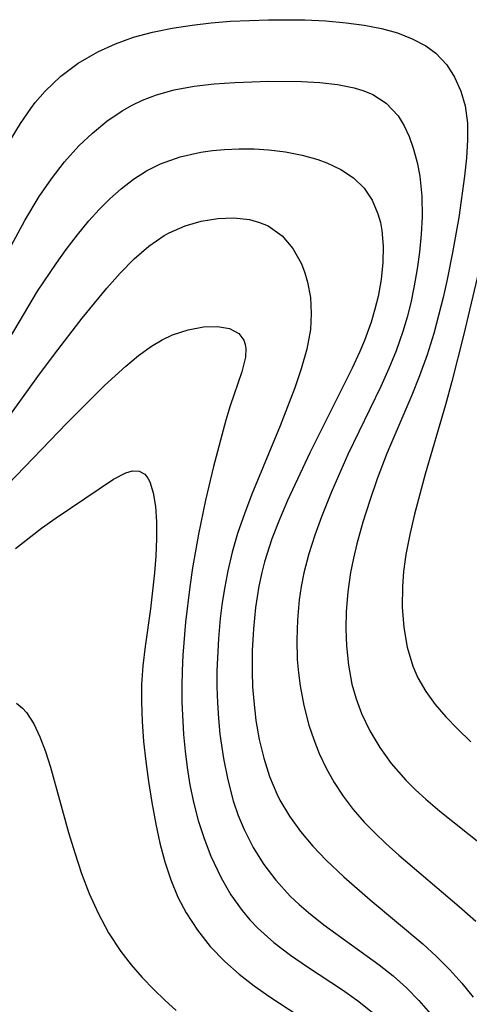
# Model space of a CAD drawing. Header units: metres. Extents: x 1073367 to 1082519, y 1569854 to 1574957.
# Tile 1042 of 1056: x 1080647 to 1080686, y 1573546 to 1573631. Entities that reach past the tile are written whole.
import ezdxf

# ---------------------------------------------------------------- set-up
doc = ezdxf.new("R2010")
doc.units = ezdxf.units.M
doc.layers.add('CGG_CurvaNivelLidar_v1', color=253, linetype='Continuous', lineweight=30)

msp = doc.modelspace()

# ---------------------------------------------------------------- linework, layer by layer
at = {"layer": 'CGG_CurvaNivelLidar_v1'}
for p, q in [((1080663.7499, 1573630.4011, 75), (1080665.3986, 1573630.5361, 75)), ((1080665.3986, 1573630.5361, 75), (1080668.6588, 1573630.673, 75)), ((1080668.6588, 1573630.673, 75), (1080671.7609, 1573630.6573, 75)), ((1080671.7609, 1573630.6573, 75), (1080673.5524, 1573630.5694, 75)), ((1080673.5524, 1573630.5694, 75), (1080675.3073, 1573630.4159, 75)), ((1080658.7103, 1573629.615, 75), (1080660.3961, 1573629.9591, 75)), ((1080660.3961, 1573629.9591, 75), (1080662.1143, 1573630.2172, 75)), ((1080662.1143, 1573630.2172, 75), (1080663.7499, 1573630.4011, 75)), ((1080675.3073, 1573630.4159, 75), (1080676.8515, 1573630.2103, 75)), ((1080676.8515, 1573630.2103, 75), (1080678.3347, 1573629.9198, 75)), ((1080678.3347, 1573629.9198, 75), (1080679.7044, 1573629.5323, 75)), ((1080655.5253, 1573628.608, 75), (1080657.0915, 1573629.168, 75)), ((1080657.0915, 1573629.168, 75), (1080658.7103, 1573629.615, 75)), ((1080679.7044, 1573629.5323, 75), (1080680.9754, 1573629.039, 75)), ((1080680.9754, 1573629.039, 75), (1080682.1215, 1573628.4361, 75)), ((1080654.0248, 1573627.9278, 75), (1080655.5253, 1573628.608, 75)), ((1080682.1215, 1573628.4361, 75), (1080682.999, 1573627.7994, 75)), ((1080652.3443, 1573626.9462, 75), (1080654.0248, 1573627.9278, 75)), ((1080682.999, 1573627.7994, 75), (1080683.9178, 1573626.7956, 75)), ((1080650.8528, 1573625.8335, 75), (1080652.3443, 1573626.9462, 75)), ((1080683.9178, 1573626.7956, 75), (1080684.5961, 1573625.7335, 75)), ((1080649.5023, 1573624.5558, 75), (1080650.8528, 1573625.8335, 75)), ((1080684.5961, 1573625.7335, 75), (1080685.1318, 1573624.5538, 75)), ((1080659.0477, 1573624.2286, 74.5), (1080660.5781, 1573624.654, 74.5)), ((1080660.5781, 1573624.654, 74.5), (1080662.271, 1573624.9667, 74.5)), ((1080662.271, 1573624.9667, 74.5), (1080664.0005, 1573625.1694, 74.5)), ((1080664.0005, 1573625.1694, 74.5), (1080665.7513, 1573625.294, 74.5)), ((1080665.7513, 1573625.294, 74.5), (1080668.668, 1573625.3899, 74.5)), ((1080668.668, 1573625.3899, 74.5), (1080671.4867, 1573625.378, 74.5)), ((1080671.4867, 1573625.378, 74.5), (1080673.0571, 1573625.2978, 74.5)), ((1080673.0571, 1573625.2978, 74.5), (1080674.5667, 1573625.1304, 74.5)), ((1080674.5667, 1573625.1304, 74.5), (1080675.9917, 1573624.8406, 74.5)), ((1080675.9917, 1573624.8406, 74.5), (1080676.8176, 1573624.5817, 74.5)), ((1080648.6594, 1573623.5693, 75), (1080649.5023, 1573624.5558, 75)), ((1080656.9757, 1573623.3443, 74.5), (1080657.8647, 1573623.773, 74.5)), ((1080657.8647, 1573623.773, 74.5), (1080659.0477, 1573624.2286, 74.5)), ((1080676.8176, 1573624.5817, 74.5), (1080677.5911, 1573624.2497, 74.5)), ((1080677.5911, 1573624.2497, 74.5), (1080678.7268, 1573623.5181, 74.5)), ((1080685.1318, 1573624.5538, 75), (1080685.5036, 1573623.2763, 75)), ((1080647.3995, 1573621.7767, 75), (1080648.2826, 1573623.0736, 75)), ((1080648.2826, 1573623.0736, 75), (1080648.6594, 1573623.5693, 75)), ((1080656.1157, 1573622.8562, 74.5), (1080656.9757, 1573623.3443, 74.5)), ((1080678.7268, 1573623.5181, 74.5), (1080679.7515, 1573622.4194, 74.5)), ((1080685.5036, 1573623.2763, 75), (1080685.6997, 1573621.8067, 75)), ((1080654.7992, 1573621.9663, 74.5), (1080656.1157, 1573622.8562, 74.5)), ((1080679.7515, 1573622.4194, 74.5), (1080680.2677, 1573621.5831, 74.5)), ((1080646.525, 1573620.309, 75), (1080647.3995, 1573621.7767, 75)), ((1080653.5547, 1573620.9591, 74.5), (1080654.7992, 1573621.9663, 74.5)), ((1080680.2677, 1573621.5831, 74.5), (1080680.6955, 1573620.6642, 74.5)), ((1080685.6997, 1573621.8067, 75), (1080685.713, 1573620.3369, 75)), ((1080652.3846, 1573619.8475, 74.5), (1080653.5547, 1573620.9591, 74.5)), ((1080680.6955, 1573620.6642, 74.5), (1080681.0839, 1573619.5846, 74.5)), ((1080651.1681, 1573618.4922, 74.5), (1080652.3846, 1573619.8475, 74.5)), ((1080663.8454, 1573619.4605, 74), (1080664.8644, 1573619.5537, 74)), ((1080664.8644, 1573619.5537, 74), (1080666.1362, 1573619.6092, 74)), ((1080666.1362, 1573619.6092, 74), (1080667.4079, 1573619.5994, 74)), ((1080667.4079, 1573619.5994, 74), (1080668.6702, 1573619.5218, 74)), ((1080681.0839, 1573619.5846, 74.5), (1080681.3931, 1573618.4412, 74.5)), ((1080685.713, 1573620.3369, 75), (1080685.608, 1573618.8182, 75)), ((1080659.3797, 1573618.3212, 74), (1080661.0698, 1573618.9252, 74)), ((1080661.0698, 1573618.9252, 74), (1080662.8365, 1573619.3189, 74)), ((1080662.8365, 1573619.3189, 74), (1080663.8454, 1573619.4605, 74)), ((1080668.6702, 1573619.5218, 74), (1080670.1193, 1573619.3407, 74)), ((1080670.1193, 1573619.3407, 74), (1080671.526, 1573619.0627, 74)), ((1080671.526, 1573619.0627, 74), (1080672.8708, 1573618.6853, 74)), ((1080685.608, 1573618.8182, 75), (1080685.4349, 1573617.2588, 75)), ((1080650.0402, 1573617.0396, 74.5), (1080651.1681, 1573618.4922, 74.5)), ((1080658.2006, 1573617.7215, 74), (1080659.3797, 1573618.3212, 74)), ((1080672.8708, 1573618.6853, 74), (1080673.635, 1573618.4077, 74)), ((1080673.635, 1573618.4077, 74), (1080674.8478, 1573617.8271, 74)), ((1080681.3931, 1573618.4412, 74.5), (1080681.6196, 1573617.2463, 74.5)), ((1080648.9942, 1573615.5075, 74.5), (1080650.0402, 1573617.0396, 74.5)), ((1080657.0778, 1573617.0029, 74), (1080658.2006, 1573617.7215, 74)), ((1080674.8478, 1573617.8271, 74), (1080675.9269, 1573617.1026, 74)), ((1080675.9269, 1573617.1026, 74), (1080676.8355, 1573616.2237, 74)), ((1080681.6196, 1573617.2463, 74.5), (1080681.7908, 1573615.5402, 74.5)), ((1080685.4349, 1573617.2588, 75), (1080684.9485, 1573613.7192, 75)), ((1080655.0537, 1573615.3277, 74), (1080656.0098, 1573616.1819, 74)), ((1080656.0098, 1573616.1819, 74), (1080657.0778, 1573617.0029, 74)), ((1080676.8355, 1573616.2237, 74), (1080677.5302, 1573615.1986, 74)), ((1080647.7712, 1573613.4649, 74.5), (1080648.9942, 1573615.5075, 74.5)), ((1080654.1397, 1573614.4081, 74), (1080655.0537, 1573615.3277, 74)), ((1080681.7908, 1573615.5402, 74.5), (1080681.819, 1573613.7816, 74.5)), ((1080677.5302, 1573615.1986, 74), (1080678.0259, 1573614.0414, 74)), ((1080653.2628, 1573613.4347, 74), (1080654.1397, 1573614.4081, 74)), ((1080662.8915, 1573613.4102, 73.5), (1080664.3013, 1573613.6385, 73.5)), ((1080664.3013, 1573613.6385, 73.5), (1080665.6913, 1573613.6844, 73.5)), ((1080665.6913, 1573613.6844, 73.5), (1080667.0271, 1573613.5308, 73.5)), ((1080678.0259, 1573614.0414, 74), (1080678.2336, 1573613.2791, 74)), ((1080681.819, 1573613.7816, 74.5), (1080681.7456, 1573612.2751, 74.5)), ((1080684.9485, 1573613.7192, 75), (1080684.4291, 1573610.7244, 75)), ((1080646.0648, 1573610.2734, 74.5), (1080647.7712, 1573613.4649, 74.5)), ((1080652.2693, 1573612.2293, 74), (1080653.2628, 1573613.4347, 74)), ((1080660.1408, 1573612.4114, 73.5), (1080661.4941, 1573613.0039, 73.5)), ((1080661.4941, 1573613.0039, 73.5), (1080662.8915, 1573613.4102, 73.5)), ((1080667.0271, 1573613.5308, 73.5), (1080667.887, 1573613.2973, 73.5)), ((1080667.887, 1573613.2973, 73.5), (1080668.6107, 1573612.9901, 73.5)), ((1080668.6107, 1573612.9901, 73.5), (1080669.8205, 1573612.1489, 73.5)), ((1080678.2336, 1573613.2791, 74), (1080678.3559, 1573612.6121, 74)), ((1080651.3133, 1573610.9767, 74), (1080652.2693, 1573612.2293, 74)), ((1080658.39, 1573611.2636, 73.5), (1080659.7162, 1573612.1759, 73.5)), ((1080659.7162, 1573612.1759, 73.5), (1080660.1408, 1573612.4114, 73.5)), ((1080669.8205, 1573612.1489, 73.5), (1080670.7486, 1573611.0506, 73.5)), ((1080678.3559, 1573612.6121, 74), (1080678.4728, 1573611.255, 74)), ((1080681.7456, 1573612.2751, 74.5), (1080681.5978, 1573610.755, 74.5)), ((1080657.1387, 1573610.1743, 73.5), (1080658.39, 1573611.2636, 73.5)), ((1080678.4728, 1573611.255, 74), (1080678.4489, 1573609.8467, 74)), ((1080650.4725, 1573609.8078, 74), (1080651.3133, 1573610.9767, 74)), ((1080670.7486, 1573611.0506, 73.5), (1080671.4634, 1573609.7387, 73.5)), ((1080681.5978, 1573610.755, 74.5), (1080681.3977, 1573609.3025, 74.5)), ((1080684.4291, 1573610.7244, 75), (1080683.9555, 1573608.391, 75)), ((1080648.8659, 1573607.3974, 74), (1080650.4725, 1573609.8078, 74)), ((1080655.9427, 1573608.9566, 73.5), (1080657.1387, 1573610.1743, 73.5)), ((1080671.4634, 1573609.7387, 73.5), (1080671.7637, 1573608.9733, 73.5)), ((1080678.4489, 1573609.8467, 74), (1080678.3015, 1573608.4061, 74)), ((1080654.7849, 1573607.649, 73.5), (1080655.9427, 1573608.9566, 73.5)), ((1080671.7637, 1573608.9733, 73.5), (1080672.0026, 1573608.1712, 73.5)), ((1080681.3977, 1573609.3025, 74.5), (1080681.1433, 1573607.8502, 74.5)), ((1080686.6839, 1573609.1437, 75.5), (1080685.3606, 1573603.6011, 75.5)), ((1080672.0026, 1573608.1712, 73.5), (1080672.241, 1573606.8624, 73.5)), ((1080678.3015, 1573608.4061, 74), (1080678.0404, 1573606.9494, 74)), ((1080681.1433, 1573607.8502, 74.5), (1080680.834, 1573606.4037, 74.5)), ((1080683.9555, 1573608.391, 75), (1080683.6066, 1573606.8447, 75)), ((1080645.5862, 1573601.9575, 74), (1080648.8659, 1573607.3974, 74)), ((1080653.7323, 1573606.3809, 73.5), (1080654.7849, 1573607.649, 73.5)), ((1080678.0404, 1573606.9494, 74), (1080677.7724, 1573605.8515, 74)), ((1080652.6942, 1573605.0775, 73.5), (1080653.7323, 1573606.3809, 73.5)), ((1080672.241, 1573606.8624, 73.5), (1080672.3193, 1573605.5006, 73.5)), ((1080680.834, 1573606.4037, 74.5), (1080680.5227, 1573605.1713, 74.5)), ((1080683.6066, 1573606.8447, 75), (1080683.2257, 1573605.3056, 75)), ((1080672.3193, 1573605.5006, 73.5), (1080672.2357, 1573604.1075, 73.5)), ((1080677.7724, 1573605.8515, 74), (1080677.4478, 1573604.7565, 74)), ((1080683.2257, 1573605.3056, 75), (1080682.806, 1573603.7775, 75)), ((1080650.3218, 1573601.9865, 73.5), (1080652.6942, 1573605.0775, 73.5)), ((1080663.0692, 1573604.3352, 73), (1080664.2682, 1573604.3746, 73)), ((1080664.2682, 1573604.3746, 73), (1080665.303, 1573604.198, 73)), ((1080677.4478, 1573604.7565, 74), (1080676.8717, 1573603.1621, 74)), ((1080680.5227, 1573605.1713, 74.5), (1080680.1656, 1573603.9499, 74.5)), ((1080659.5334, 1573603.2229, 73), (1080660.4288, 1573603.6448, 73)), ((1080660.4288, 1573603.6448, 73), (1080661.7706, 1573604.0929, 73)), ((1080661.7706, 1573604.0929, 73), (1080663.0692, 1573604.3352, 73)), ((1080665.303, 1573604.198, 73), (1080666.1018, 1573603.7707, 73)), ((1080666.1018, 1573603.7707, 73), (1080666.5266, 1573603.1875, 73)), ((1080672.2357, 1573604.1075, 73.5), (1080671.9303, 1573602.4348, 73.5)), ((1080680.1656, 1573603.9499, 74.5), (1080679.5941, 1573602.2957, 74.5)), ((1080682.806, 1573603.7775, 75), (1080682.2378, 1573601.9526, 75)), ((1080685.3606, 1573603.6011, 75.5), (1080684.3661, 1573599.6692, 75.5)), ((1080657.5121, 1573601.8846, 73), (1080658.6277, 1573602.6841, 73)), ((1080658.6277, 1573602.6841, 73), (1080659.5334, 1573603.2229, 73)), ((1080666.5266, 1573603.1875, 73), (1080666.6458, 1573602.8188, 73)), ((1080666.6458, 1573602.8188, 73), (1080666.6929, 1573602.4996, 73)), ((1080676.8717, 1573603.1621, 74), (1080676.4732, 1573602.2153, 74)), ((1080648.8916, 1573600.0741, 73.5), (1080650.3218, 1573601.9865, 73.5)), ((1080656.4128, 1573600.9789, 73), (1080657.5121, 1573601.8846, 73)), ((1080666.6929, 1573602.4996, 73), (1080666.6666, 1573601.7319, 73)), ((1080671.9303, 1573602.4348, 73.5), (1080671.4604, 1573600.7448, 73.5)), ((1080676.4732, 1573602.2153, 74), (1080675.8231, 1573600.8096, 74)), ((1080679.5941, 1573602.2957, 74.5), (1080678.9688, 1573600.7581, 74.5)), ((1080682.2378, 1573601.9526, 75), (1080681.5981, 1573600.1529, 75)), ((1080654.602, 1573599.3085, 73), (1080656.4128, 1573600.9789, 73)), ((1080666.6666, 1573601.7319, 73), (1080666.3725, 1573600.4795, 73)), ((1080666.3725, 1573600.4795, 73), (1080665.358, 1573597.5628, 73)), ((1080671.4604, 1573600.7448, 73.5), (1080670.9175, 1573599.1228, 73.5)), ((1080675.8231, 1573600.8096, 74), (1080672.1801, 1573593.5531, 74)), ((1080678.9688, 1573600.7581, 74.5), (1080678.2808, 1573599.2427, 74.5)), ((1080681.5981, 1573600.1529, 75), (1080680.9282, 1573598.4752, 75)), ((1080645.956, 1573596.0403, 73.5), (1080648.8916, 1573600.0741, 73.5)), ((1080651.3744, 1573596.0882, 73), (1080654.602, 1573599.3085, 73)), ((1080684.3661, 1573599.6692, 75.5), (1080683.8245, 1573597.6568, 75.5)), ((1080670.9175, 1573599.1228, 73.5), (1080669.6597, 1573595.8505, 73.5)), ((1080678.2808, 1573599.2427, 74.5), (1080675.4397, 1573593.4096, 74.5)), ((1080680.9282, 1573598.4752, 75), (1080678.8034, 1573593.4919, 75)), ((1080683.8245, 1573597.6568, 75.5), (1080682.082, 1573591.7029, 75.5)), ((1080665.358, 1573597.5628, 73), (1080664.9827, 1573596.3459, 73)), ((1080646.3222, 1573590.829, 73), (1080651.3744, 1573596.0882, 73)), ((1080664.9827, 1573596.3459, 73), (1080663.9218, 1573592.3572, 73)), ((1080669.6597, 1573595.8505, 73.5), (1080667.2233, 1573589.9963, 73.5)), ((1080672.1801, 1573593.5531, 74), (1080670.2815, 1573589.4601, 74)), ((1080675.4397, 1573593.4096, 74.5), (1080674.0371, 1573590.2102, 74.5)), ((1080678.8034, 1573593.4919, 75), (1080677.9683, 1573591.3212, 75)), ((1080655.3624, 1573591.2738, 72.5), (1080656.4301, 1573591.8287, 72.5)), ((1080656.4301, 1573591.8287, 72.5), (1080657.0063, 1573591.9934, 72.5)), ((1080657.0063, 1573591.9934, 72.5), (1080657.5721, 1573591.9776, 72.5)), ((1080657.5721, 1573591.9776, 72.5), (1080658.0384, 1573591.7165, 72.5)), ((1080658.0384, 1573591.7165, 72.5), (1080658.3081, 1573591.3819, 72.5)), ((1080663.9218, 1573592.3572, 73), (1080663.2365, 1573589.4983, 73)), ((1080682.082, 1573591.7029, 75.5), (1080681.1589, 1573588.2778, 75.5)), ((1080650.4467, 1573587.9614, 72.5), (1080655.3624, 1573591.2738, 72.5)), ((1080658.3081, 1573591.3819, 72.5), (1080658.4811, 1573591.046, 72.5)), ((1080658.4811, 1573591.046, 72.5), (1080658.7704, 1573590.1065, 72.5)), ((1080677.9683, 1573591.3212, 75), (1080677.3263, 1573589.4688, 75)), ((1080658.7704, 1573590.1065, 72.5), (1080658.9517, 1573588.9525, 72.5)), ((1080674.0371, 1573590.2102, 74.5), (1080673.1842, 1573588.0642, 74.5)), ((1080663.2365, 1573589.4983, 73), (1080662.6433, 1573586.5678, 73)), ((1080667.2233, 1573589.9963, 73.5), (1080666.5787, 1573588.3162, 73.5)), ((1080670.2815, 1573589.4601, 74), (1080669.5832, 1573587.8206, 74)), ((1080677.3263, 1573589.4688, 75), (1080676.7435, 1573587.605, 75)), ((1080658.9517, 1573588.9525, 72.5), (1080659.0432, 1573587.6381, 72.5)), ((1080666.5787, 1573588.3162, 73.5), (1080665.9997, 1573586.6196, 73.5)), ((1080649.2029, 1573587.0849, 72.5), (1080650.4467, 1573587.9614, 72.5)), ((1080659.0432, 1573587.6381, 72.5), (1080659.0572, 1573586.2061, 72.5)), ((1080669.5832, 1573587.8206, 74), (1080668.9466, 1573586.168, 74)), ((1080673.1842, 1573588.0642, 74.5), (1080672.6093, 1573586.4738, 74.5)), ((1080676.7435, 1573587.605, 75), (1080676.2263, 1573585.7336, 75)), ((1080681.1589, 1573588.2778, 75.5), (1080680.7475, 1573586.5484, 75.5)), ((1080646.9717, 1573585.3337, 72.5), (1080649.2029, 1573587.0849, 72.5)), ((1080659.0572, 1573586.2061, 72.5), (1080659.0002, 1573584.6904, 72.5)), ((1080662.6433, 1573586.5678, 73), (1080662.1437, 1573583.6789, 73)), ((1080665.9997, 1573586.6196, 73.5), (1080665.5434, 1573585.0332, 73.5)), ((1080668.9466, 1573586.168, 74), (1080668.3148, 1573584.2051, 74)), ((1080672.6093, 1573586.4738, 74.5), (1080672.1019, 1573584.8722, 74.5)), ((1080680.7475, 1573586.5484, 75.5), (1080680.4143, 1573584.8217, 75.5)), ((1080665.5434, 1573585.0332, 73.5), (1080665.1638, 1573583.4299, 73.5)), ((1080676.2263, 1573585.7336, 75), (1080675.932, 1573584.5095, 75)), ((1080659.0002, 1573584.6904, 72.5), (1080658.8904, 1573583.248, 72.5)), ((1080668.3148, 1573584.2051, 74), (1080668.0764, 1573583.2872, 74)), ((1080672.1019, 1573584.8722, 74.5), (1080671.6866, 1573583.2554, 74.5)), ((1080675.932, 1573584.5095, 75), (1080675.6856, 1573583.2815, 75)), ((1080680.4143, 1573584.8217, 75.5), (1080680.2204, 1573583.3595, 75.5)), ((1080662.1437, 1573583.6789, 73), (1080661.9084, 1573582.0623, 73)), ((1080665.1638, 1573583.4299, 73.5), (1080664.9021, 1573582.0697, 73.5)), ((1080668.0764, 1573583.2872, 74), (1080667.8256, 1573582.118, 74)), ((1080671.6866, 1573583.2554, 74.5), (1080671.4614, 1573582.098, 74.5)), ((1080675.6856, 1573583.2815, 75), (1080675.4484, 1573581.6173, 75)), ((1080680.2204, 1573583.3595, 75.5), (1080680.1299, 1573582.0864, 75.5)), ((1080658.8904, 1573583.248, 72.5), (1080658.5348, 1573580.1562, 72.5)), ((1080661.9084, 1573582.0623, 73), (1080661.5444, 1573579.026, 73)), ((1080664.9021, 1573582.0697, 73.5), (1080664.6881, 1573580.7019, 73.5)), ((1080667.8256, 1573582.118, 74), (1080667.5369, 1573580.2906, 74)), ((1080671.4614, 1573582.098, 74.5), (1080671.2915, 1573580.9332, 74.5)), ((1080675.4484, 1573581.6173, 75), (1080675.3167, 1573579.9494, 75)), ((1080680.1299, 1573582.0864, 75.5), (1080680.117, 1573580.3161, 75.5)), ((1080671.2915, 1573580.9332, 74.5), (1080671.134, 1573579.2303, 74.5)), ((1080658.5348, 1573580.1562, 72.5), (1080658.0769, 1573576.943, 72.5)), ((1080664.6881, 1573580.7019, 73.5), (1080664.5175, 1573579.3286, 73.5)), ((1080667.5369, 1573580.2906, 74), (1080667.3513, 1573578.4496, 74)), ((1080675.3167, 1573579.9494, 75), (1080675.2848, 1573578.4659, 75)), ((1080680.117, 1573580.3161, 75.5), (1080680.2427, 1573578.5756, 75.5)), ((1080664.5175, 1573579.3286, 73.5), (1080664.3616, 1573577.6255, 73.5)), ((1080671.134, 1573579.2303, 74.5), (1080671.0767, 1573577.5241, 74.5)), ((1080661.5444, 1573579.026, 73), (1080661.3068, 1573576.1942, 73)), ((1080667.3513, 1573578.4496, 74), (1080667.2556, 1573576.6025, 74)), ((1080675.2848, 1573578.4659, 75), (1080675.3355, 1573576.9913, 75)), ((1080680.2427, 1573578.5756, 75.5), (1080680.5291, 1573576.8829, 75.5)), ((1080664.3616, 1573577.6255, 73.5), (1080664.2293, 1573574.8542, 73.5)), ((1080671.0767, 1573577.5241, 74.5), (1080671.12, 1573575.8219, 74.5)), ((1080658.0769, 1573576.943, 72.5), (1080657.8782, 1573575.29, 72.5)), ((1080667.2556, 1573576.6025, 74), (1080667.2452, 1573574.7566, 74)), ((1080675.3355, 1573576.9913, 75), (1080675.5023, 1573575.3393, 75)), ((1080680.5291, 1573576.8829, 75.5), (1080681.0116, 1573575.2601, 75.5)), ((1080661.3068, 1573576.1942, 73), (1080661.2419, 1573574.862, 73)), ((1080671.12, 1573575.8219, 74.5), (1080671.2083, 1573574.6952, 74.5)), ((1080657.8782, 1573575.29, 72.5), (1080657.7696, 1573573.6787, 72.5)), ((1080661.2419, 1573574.862, 73), (1080661.2132, 1573573.5317, 73)), ((1080664.2293, 1573574.8542, 73.5), (1080664.2259, 1573573.4705, 73.5)), ((1080675.5023, 1573575.3393, 75), (1080675.8034, 1573573.7187, 75)), ((1080681.0116, 1573575.2601, 75.5), (1080681.4497, 1573574.2582, 75.5)), ((1080667.2452, 1573574.7566, 74), (1080667.2897, 1573573.4932, 74)), ((1080671.2083, 1573574.6952, 74.5), (1080671.3489, 1573573.5764, 74.5)), ((1080681.4497, 1573574.2582, 75.5), (1080682.1299, 1573573.0826, 75.5)), ((1080657.7696, 1573573.6787, 72.5), (1080657.7516, 1573572.2075, 72.5)), ((1080661.2132, 1573573.5317, 73), (1080661.2251, 1573572.1673, 73)), ((1080664.2259, 1573573.4705, 73.5), (1080664.2695, 1573572.1164, 73.5)), ((1080667.2897, 1573573.4932, 74), (1080667.3796, 1573572.2601, 74)), ((1080671.3489, 1573573.5764, 74.5), (1080671.674, 1573571.8742, 74.5)), ((1080675.8034, 1573573.7187, 75), (1080676.1576, 1573572.4479, 75)), ((1080676.1576, 1573572.4479, 75), (1080676.6125, 1573571.211, 75)), ((1080682.1299, 1573573.0826, 75.5), (1080682.9388, 1573571.9662, 75.5)), ((1080647.0565, 1573572.0727, 72), (1080647.5548, 1573571.6586, 72)), ((1080647.5548, 1573571.6586, 72), (1080647.8981, 1573571.2771, 72)), ((1080657.7516, 1573572.2075, 72.5), (1080657.8132, 1573570.4979, 72.5)), ((1080661.2251, 1573572.1673, 73), (1080661.3691, 1573569.3875, 73)), ((1080664.2695, 1573572.1164, 73.5), (1080664.358, 1573570.7677, 73.5)), ((1080667.3796, 1573572.2601, 74), (1080667.5765, 1573570.5973, 74)), ((1080671.674, 1573571.8742, 74.5), (1080672.1178, 1573570.2019, 74.5)), ((1080682.9388, 1573571.9662, 75.5), (1080683.8497, 1573570.8985, 75.5)), ((1080647.8981, 1573571.2771, 72), (1080648.5293, 1573570.3233, 72)), ((1080664.358, 1573570.7677, 73.5), (1080664.49, 1573569.4264, 73.5)), ((1080667.5765, 1573570.5973, 74), (1080667.8607, 1573568.959, 74)), ((1080676.6125, 1573571.211, 75), (1080677.3239, 1573569.71, 75)), ((1080683.8497, 1573570.8985, 75.5), (1080684.8416, 1573569.871, 75.5)), ((1080648.5293, 1573570.3233, 72), (1080649.0652, 1573569.202, 72)), ((1080657.8132, 1573570.4979, 72.5), (1080657.9447, 1573568.7879, 72.5)), ((1080672.1178, 1573570.2019, 74.5), (1080672.5243, 1573568.9685, 74.5)), ((1080684.8416, 1573569.871, 75.5), (1080686.0021, 1573568.7823, 75.5)), ((1080649.0652, 1573569.202, 72), (1080649.5336, 1573567.9533, 72)), ((1080661.3691, 1573569.3875, 73), (1080661.5021, 1573567.9757, 73)), ((1080664.49, 1573569.4264, 73.5), (1080664.7878, 1573567.3365, 73.5)), ((1080667.8607, 1573568.959, 74), (1080668.24, 1573567.3546, 74)), ((1080672.5243, 1573568.9685, 74.5), (1080672.9984, 1573567.7617, 74.5)), ((1080677.3239, 1573569.71, 75), (1080678.1764, 1573568.276, 75)), ((1080657.9447, 1573568.7879, 72.5), (1080658.1298, 1573567.0805, 72.5)), ((1080678.1764, 1573568.276, 75), (1080679.161, 1573566.9168, 75)), ((1080649.5336, 1573567.9533, 72), (1080649.9585, 1573566.6097, 72)), ((1080661.5021, 1573567.9757, 73), (1080661.6775, 1573566.5738, 73)), ((1080664.7878, 1573567.3365, 73.5), (1080665.1539, 1573565.5042, 73.5)), ((1080668.24, 1573567.3546, 74), (1080668.7292, 1573565.7959, 74)), ((1080672.9984, 1573567.7617, 74.5), (1080673.5931, 1573566.4976, 74.5)), ((1080649.9585, 1573566.6097, 72), (1080651.521, 1573560.9987, 72)), ((1080658.1298, 1573567.0805, 72.5), (1080658.3566, 1573565.3786, 72.5)), ((1080661.6775, 1573566.5738, 73), (1080661.9201, 1573565.0727, 73)), ((1080673.5931, 1573566.4976, 74.5), (1080674.2737, 1573565.2765, 74.5)), ((1080679.161, 1573566.9168, 75), (1080680.4123, 1573565.4917, 75)), ((1080668.7292, 1573565.7959, 74), (1080669.3513, 1573564.2977, 74)), ((1080658.3566, 1573565.3786, 72.5), (1080658.6396, 1573563.5677, 72.5)), ((1080661.9201, 1573565.0727, 73), (1080662.2247, 1573563.5909, 73)), ((1080665.1539, 1573565.5042, 73.5), (1080665.6339, 1573563.7134, 73.5)), ((1080674.2737, 1573565.2765, 74.5), (1080675.0404, 1573564.1042, 74.5)), ((1080680.4123, 1573565.4917, 75), (1080681.2519, 1573564.6546, 75)), ((1080669.3513, 1573564.2977, 74), (1080669.6176, 1573563.7689, 74)), ((1080675.0404, 1573564.1042, 74.5), (1080675.904, 1573562.973, 74.5)), ((1080681.2519, 1573564.6546, 75), (1080682.131, 1573563.8464, 75)), ((1080682.131, 1573563.8464, 75), (1080683.3279, 1573562.8246, 75)), ((1080658.6396, 1573563.5677, 72.5), (1080658.9884, 1573561.6996, 72.5)), ((1080662.2247, 1573563.5909, 73), (1080662.6327, 1573562.0166, 73)), ((1080665.6339, 1573563.7134, 73.5), (1080666.0618, 1573562.4642, 73.5)), ((1080669.6176, 1573563.7689, 74), (1080670.443, 1573562.3931, 74)), ((1080666.0618, 1573562.4642, 73.5), (1080666.5656, 1573561.2493, 73.5)), ((1080670.443, 1573562.3931, 74), (1080671.3979, 1573561.0849, 74)), ((1080675.904, 1573562.973, 74.5), (1080676.8449, 1573561.8935, 74.5)), ((1080683.3279, 1573562.8246, 75), (1080687.0978, 1573559.8125, 75)), ((1080658.9884, 1573561.6996, 72.5), (1080659.3497, 1573560.0807, 72.5)), ((1080662.6327, 1573562.0166, 73), (1080663.1227, 1573560.4763, 73)), ((1080676.8449, 1573561.8935, 74.5), (1080677.7522, 1573560.9571, 74.5)), ((1080651.521, 1573560.9987, 72), (1080652.0474, 1573559.2405, 72)), ((1080663.1227, 1573560.4763, 73), (1080663.6972, 1573558.9773, 73)), ((1080666.5656, 1573561.2493, 73.5), (1080667.3427, 1573559.7206, 73.5)), ((1080671.3979, 1573561.0849, 74), (1080672.4555, 1573559.8337, 74)), ((1080677.7522, 1573560.9571, 74.5), (1080678.7024, 1573560.0527, 74.5)), ((1080659.3497, 1573560.0807, 72.5), (1080659.7751, 1573558.4925, 72.5)), ((1080667.3427, 1573559.7206, 73.5), (1080668.2473, 1573558.2663, 73.5)), ((1080672.4555, 1573559.8337, 74), (1080673.5956, 1573558.6327, 74)), ((1080678.7024, 1573560.0527, 74.5), (1080679.8164, 1573559.06, 74.5)), ((1080652.0474, 1573559.2405, 72), (1080652.6266, 1573557.4937, 72)), ((1080663.6972, 1573558.9773, 73), (1080664.581, 1573557.1116, 73)), ((1080679.8164, 1573559.06, 74.5), (1080685.0007, 1573554.657, 74.5)), ((1080659.7751, 1573558.4925, 72.5), (1080660.2816, 1573556.9458, 72.5)), ((1080668.2473, 1573558.2663, 73.5), (1080669.2769, 1573556.8962, 73.5)), ((1080673.5956, 1573558.6327, 74), (1080675.1105, 1573557.1936, 74)), ((1080652.6266, 1573557.4937, 72), (1080653.2848, 1573555.7646, 72)), ((1080664.581, 1573557.1116, 73), (1080665.4303, 1573555.6607, 73)), ((1080675.1105, 1573557.1936, 74), (1080677.3554, 1573555.2377, 74)), ((1080660.2816, 1573556.9458, 72.5), (1080660.8923, 1573555.4538, 72.5)), ((1080669.2769, 1573556.8962, 73.5), (1080670.5032, 1573555.5498, 73.5)), ((1080653.2848, 1573555.7646, 72), (1080654.0383, 1573554.0837, 72)), ((1080660.8923, 1573555.4538, 72.5), (1080661.584, 1573554.1124, 72.5)), ((1080665.4303, 1573555.6607, 73), (1080666.3999, 1573554.2971, 73)), ((1080670.5032, 1573555.5498, 73.5), (1080671.2678, 1573554.821, 73.5)), ((1080671.2678, 1573554.821, 73.5), (1080672.0676, 1573554.1244, 73.5)), ((1080677.3554, 1573555.2377, 74), (1080681.8664, 1573551.4443, 74)), ((1080685.0007, 1573554.657, 74.5), (1080686.4183, 1573553.4012, 74.5)), ((1080654.0383, 1573554.0837, 72), (1080654.9509, 1573552.3965, 72)), ((1080661.584, 1573554.1124, 72.5), (1080662.5514, 1573552.6166, 72.5)), ((1080666.3999, 1573554.2971, 73), (1080667.0507, 1573553.5217, 73)), ((1080672.0676, 1573554.1244, 73.5), (1080673.3797, 1573553.0871, 73.5)), ((1080667.0507, 1573553.5217, 73), (1080667.7493, 1573552.7871, 73)), ((1080673.3797, 1573553.0871, 73.5), (1080678.1261, 1573549.6575, 73.5)), ((1080654.9509, 1573552.3965, 72), (1080655.9999, 1573550.7997, 72)), ((1080662.5514, 1573552.6166, 72.5), (1080663.6635, 1573551.2203, 72.5)), ((1080667.7493, 1573552.7871, 73), (1080669.1195, 1573551.5645, 73)), ((1080663.6635, 1573551.2203, 72.5), (1080664.9065, 1573549.9288, 72.5)), ((1080669.1195, 1573551.5645, 73), (1080670.5276, 1573550.4942, 73)), ((1080681.8664, 1573551.4443, 74), (1080683.0596, 1573550.3606, 74)), ((1080655.9999, 1573550.7997, 72), (1080656.8854, 1573549.6627, 72)), ((1080670.5276, 1573550.4942, 73), (1080671.9947, 1573549.4849, 73)), ((1080683.0596, 1573550.3606, 74), (1080684.1962, 1573549.2336, 74)), ((1080656.8854, 1573549.6627, 72), (1080657.8363, 1573548.5762, 72)), ((1080664.9065, 1573549.9288, 72.5), (1080666.1304, 1573548.8586, 72.5)), ((1080678.1261, 1573549.6575, 73.5), (1080679.3274, 1573548.6969, 73.5)), ((1080666.1304, 1573548.8586, 72.5), (1080667.4282, 1573547.8604, 72.5)), ((1080671.9947, 1573549.4849, 73), (1080674.9957, 1573547.5056, 73)), ((1080679.3274, 1573548.6969, 73.5), (1080680.4699, 1573547.6833, 73.5)), ((1080684.1962, 1573549.2336, 74), (1080685.2249, 1573548.0892, 74)), ((1080657.8363, 1573548.5762, 72), (1080658.8351, 1573547.529, 72)), ((1080667.4282, 1573547.8604, 72.5), (1080668.7747, 1573546.9148, 72.5)), ((1080685.2249, 1573548.0892, 74), (1080686.1797, 1573546.8941, 74)), ((1080658.8351, 1573547.529, 72), (1080659.7641, 1573546.6152, 72)), ((1080674.9957, 1573547.5056, 73), (1080676.3951, 1573546.5141, 73)), ((1080680.4699, 1573547.6833, 73.5), (1080681.5371, 1573546.6082, 73.5)), ((1080659.7641, 1573546.6152, 72), (1080660.724, 1573545.7336, 72)), ((1080668.7747, 1573546.9148, 72.5), (1080672.1665, 1573544.674, 72.5)), ((1080676.3951, 1573546.5141, 73), (1080677.7124, 1573545.452, 73)), ((1080681.5371, 1573546.6082, 73.5), (1080682.5243, 1573545.4469, 73.5))]:
    msp.add_line(p, q, dxfattribs=at)

doc.saveas('drawing.dxf')
